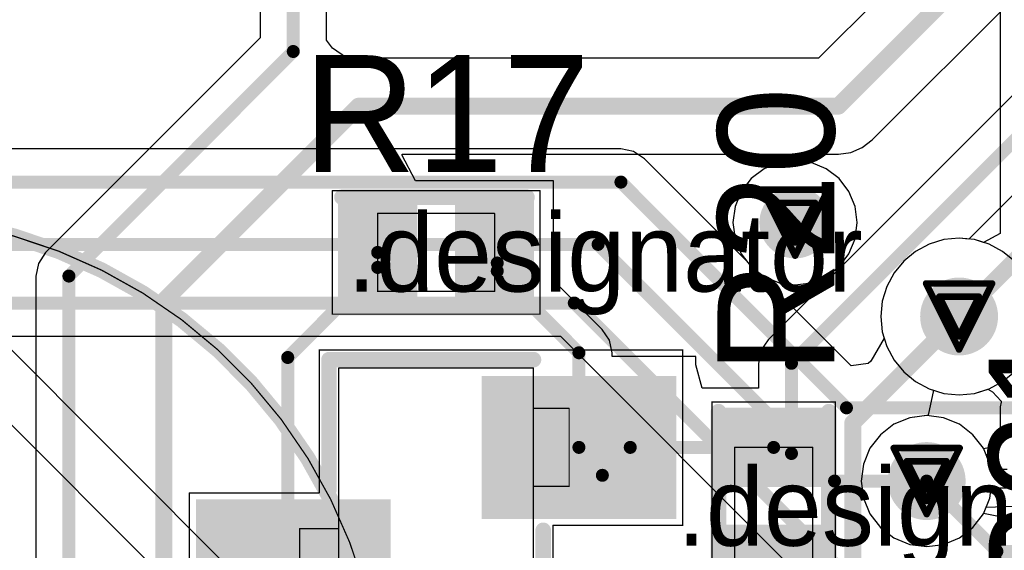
# Model space of a CAD drawing. Header units: millimetres. Extents: x 138 to 555, y 26 to 334.
# Tile 670 of 713: x 349.01 to 356.6, y 290.52 to 294.6. Entities that reach past the tile are written whole.
import ezdxf

# ---------------------------------------------------------------- set-up
doc = ezdxf.new("R2010")
doc.units = ezdxf.units.MM
for name, color, linetype in [('BottomLayer', 5, 'Continuous'), ('DrillDrawing', 1, 'Continuous'), ('Mechanical20', 56, 'Continuous'), ('Mechanical27', 56, 'Continuous'), ('MidLayer1', 16, 'Continuous'), ('MidLayer2', 76, 'Continuous'), ('MidLayer3', 90, 'Continuous'), ('MidLayer4', 156, 'Continuous'), ('MultiLayer', 9, 'Continuous'), ('TopLayer', 1, 'Continuous'), ('TopOverlay', 2, 'Continuous'), ('TopPaste', 8, 'Continuous'), ('TopSolder', 216, 'Continuous'), ('ViaHoleLayer', 16, 'Continuous')]:
    doc.layers.add(name, color=color, linetype=linetype)

# ---------------------------------------------------------------- blocks, each defined once
blk = doc.blocks.new('CON_SAMTEC_CLM_120_02_L_D_R__________C______503')
at = {"layer": 'Mechanical27', "const_width": 0.01}
blk.add_lwpolyline([(-13.925, 3.575, -0.414214), (-10, -0.35)], format="xyb", dxfattribs=at)
at = {"layer": 'TopOverlay', "const_width": 0.12}
blk.add_lwpolyline([(-13.925, 3.575, -0.414214), (-10, -0.35)], format="xyb", dxfattribs=at)
blk = doc.blocks.new('R0402_717')
at = {"layer": 'Mechanical20', "const_width": 0.01}
for points in [[(-0.8, -0.475), (-0.8, 0.475)], [(0.8, 0.475), (-0.8, 0.475)], [(0.8, -0.475), (0.8, 0.475)], [(0.8, -0.475), (-0.8, -0.475)]]:
    blk.add_lwpolyline(points, dxfattribs=at)
at = {"layer": 'Mechanical20', "const_width": 0.005}
for points in [[(-0.8025, 0.475, 1), (-0.7975, 0.475, 1)], [(-0.8025, 0.475, 1), (-0.7975, 0.475, 1)], [(0.7975, 0.475, 1), (0.8025, 0.475, 1)], [(0.7975, 0.475, 1), (0.8025, 0.475, 1)], [(-0.8025, -0.475, 1), (-0.7975, -0.475, 1)], [(-0.8025, -0.475, 1), (-0.7975, -0.475, 1)], [(0.7975, -0.475, 1), (0.8025, -0.475, 1)], [(0.7975, -0.475, 1), (0.8025, -0.475, 1)]]:
    blk.add_lwpolyline(points, format="xyb", close=True, dxfattribs=at)
at = {"layer": 'Mechanical27', "const_width": 0.01}
for points in [[(-0.45, -0.3), (-0.45, 0.3)], [(0.45, 0.3), (-0.45, 0.3)], [(0.45, -0.3), (0.45, 0.3)], [(0.45, -0.3), (-0.45, -0.3)]]:
    blk.add_lwpolyline(points, dxfattribs=at)
at = {"layer": 'Mechanical27', "const_width": 0.005}
for points in [[(-0.4525, 0.3, 1), (-0.4475, 0.3, 1)], [(-0.4525, 0.3, 1), (-0.4475, 0.3, 1)], [(0.4475, 0.3, 1), (0.4525, 0.3, 1)], [(0.4475, 0.3, 1), (0.4525, 0.3, 1)], [(-0.4525, -0.3, 1), (-0.4475, -0.3, 1)], [(-0.4525, -0.3, 1), (-0.4475, -0.3, 1)], [(0.4475, -0.3, 1), (0.4525, -0.3, 1)], [(0.4475, -0.3, 1), (0.4525, -0.3, 1)]]:
    blk.add_lwpolyline(points, format="xyb", close=True, dxfattribs=at)
at = {"layer": 'TopLayer'}
for points in [[(-0.195, -0.35), (-0.195, 0.35), (-0.705, -0.35), (-0.705, 0.35)], [(0.705, -0.35), (0.705, 0.35), (0.195, -0.35), (0.195, 0.35)]]:
    blk.add_solid(points, dxfattribs=at)
at = {"layer": 'TopOverlay', "const_width": 0.12}
for points in [[(0.7, 0.425), (-0.725, 0.425)], [(0.725, -0.425), (-0.725, -0.425)]]:
    blk.add_lwpolyline(points, dxfattribs=at)
at = {"layer": 'TopOverlay', "const_width": 0.06}
for points in [[(-0.755, 0.425, 1), (-0.695, 0.425, 1)], [(0.67, 0.425, 1), (0.73, 0.425, 1)], [(-0.755, -0.425, 1), (-0.695, -0.425, 1)], [(0.695, -0.425, 1), (0.755, -0.425, 1)]]:
    blk.add_lwpolyline(points, format="xyb", close=True, dxfattribs=at)
at = {"layer": 'TopPaste'}
for points in [[(-0.195, -0.35), (-0.195, 0.35), (-0.705, -0.35), (-0.705, 0.35)], [(0.705, -0.35), (0.705, 0.35), (0.195, -0.35), (0.195, 0.35)]]:
    blk.add_solid(points, dxfattribs=at)
at = {"layer": 'TopSolder'}
for points in [[(-0.145, -0.4), (-0.145, 0.4), (-0.755, -0.4), (-0.755, 0.4)], [(0.755, -0.4), (0.755, 0.4), (0.145, -0.4), (0.145, 0.4)]]:
    blk.add_solid(points, dxfattribs=at)
blk = doc.blocks.new('R0402_719')
at = {"layer": 'Mechanical20', "const_width": 0.01}
for points in [[(-0.8, -0.475), (-0.8, 0.475)], [(-0.8, 0.475), (0.8, 0.475)], [(0.8, -0.475), (0.8, 0.475)], [(-0.8, -0.475), (0.8, -0.475)]]:
    blk.add_lwpolyline(points, dxfattribs=at)
at = {"layer": 'Mechanical20', "const_width": 0.005}
for points in [[(-0.8025, 0.475, 1), (-0.7975, 0.475, 1)], [(-0.8025, 0.475, 1), (-0.7975, 0.475, 1)], [(0.7975, 0.475, 1), (0.8025, 0.475, 1)], [(0.7975, 0.475, 1), (0.8025, 0.475, 1)], [(-0.8025, -0.475, 1), (-0.7975, -0.475, 1)], [(-0.8025, -0.475, 1), (-0.7975, -0.475, 1)], [(0.7975, -0.475, 1), (0.8025, -0.475, 1)], [(0.7975, -0.475, 1), (0.8025, -0.475, 1)]]:
    blk.add_lwpolyline(points, format="xyb", close=True, dxfattribs=at)
at = {"layer": 'Mechanical27', "const_width": 0.01}
for points in [[(-0.45, -0.3), (-0.45, 0.3)], [(-0.45, 0.3), (0.45, 0.3)], [(0.45, -0.3), (0.45, 0.3)], [(-0.45, -0.3), (0.45, -0.3)]]:
    blk.add_lwpolyline(points, dxfattribs=at)
at = {"layer": 'Mechanical27', "const_width": 0.005}
for points in [[(-0.4525, 0.3, 1), (-0.4475, 0.3, 1)], [(-0.4525, 0.3, 1), (-0.4475, 0.3, 1)], [(0.4475, 0.3, 1), (0.4525, 0.3, 1)], [(0.4475, 0.3, 1), (0.4525, 0.3, 1)], [(-0.4525, -0.3, 1), (-0.4475, -0.3, 1)], [(-0.4525, -0.3, 1), (-0.4475, -0.3, 1)], [(0.4475, -0.3, 1), (0.4525, -0.3, 1)], [(0.4475, -0.3, 1), (0.4525, -0.3, 1)]]:
    blk.add_lwpolyline(points, format="xyb", close=True, dxfattribs=at)
at = {"layer": 'TopLayer'}
for points in [[(-0.195, -0.35), (-0.195, 0.35), (-0.705, -0.35), (-0.705, 0.35)], [(0.705, -0.35), (0.705, 0.35), (0.195, -0.35), (0.195, 0.35)]]:
    blk.add_solid(points, dxfattribs=at)
at = {"layer": 'TopOverlay', "const_width": 0.12}
for points in [[(-0.725, 0.425), (0.7, 0.425)], [(-0.725, -0.425), (0.725, -0.425)]]:
    blk.add_lwpolyline(points, dxfattribs=at)
at = {"layer": 'TopOverlay', "const_width": 0.06}
for points in [[(-0.755, 0.425, 1), (-0.695, 0.425, 1)], [(0.67, 0.425, 1), (0.73, 0.425, 1)], [(-0.755, -0.425, 1), (-0.695, -0.425, 1)], [(0.695, -0.425, 1), (0.755, -0.425, 1)]]:
    blk.add_lwpolyline(points, format="xyb", close=True, dxfattribs=at)
at = {"layer": 'TopPaste'}
for points in [[(-0.195, -0.35), (-0.195, 0.35), (-0.705, -0.35), (-0.705, 0.35)], [(0.705, -0.35), (0.705, 0.35), (0.195, -0.35), (0.195, 0.35)]]:
    blk.add_solid(points, dxfattribs=at)
at = {"layer": 'TopSolder'}
for points in [[(-0.145, -0.4), (-0.145, 0.4), (-0.755, -0.4), (-0.755, 0.4)], [(0.755, -0.4), (0.755, 0.4), (0.145, -0.4), (0.145, 0.4)]]:
    blk.add_solid(points, dxfattribs=at)
blk = doc.blocks.new('MOS_SOT23_936')
at = {"layer": 'Mechanical20', "const_width": 0.01}
for points in [[(-0.6, 1.9), (-0.6, 0.9)], [(-0.6, 1.9), (0.6, 1.9)], [(0.6, 1.9), (0.6, 0.9)], [(-1.7, 0.9), (-1.7, -1.9)], [(-1.7, 0.9), (-0.6, 0.9)], [(0.6, 0.9), (1.7, 0.9)], [(1.7, 0.9), (1.7, -1.9)], [(-0.35, -0.9), (0.35, -0.9)], [(-0.35, -0.9), (-0.35, -1.9)], [(0.35, -0.9), (0.35, -1.9)], [(-1.7, -1.9), (-0.35, -1.9)], [(0.35, -1.9), (1.7, -1.9)]]:
    blk.add_lwpolyline(points, dxfattribs=at)
at = {"layer": 'Mechanical20', "const_width": 0.005}
for points in [[(-0.6025, 1.9, 1), (-0.5975, 1.9, 1)], [(-0.6025, 1.9, 1), (-0.5975, 1.9, 1)], [(0.5975, 1.9, 1), (0.6025, 1.9, 1)], [(0.5975, 1.9, 1), (0.6025, 1.9, 1)], [(-1.7025, 0.9, 1), (-1.6975, 0.9, 1)], [(-1.7025, 0.9, 1), (-1.6975, 0.9, 1)], [(-0.6025, 0.9, 1), (-0.5975, 0.9, 1)], [(-0.6025, 0.9, 1), (-0.5975, 0.9, 1)], [(0.5975, 0.9, 1), (0.6025, 0.9, 1)], [(0.5975, 0.9, 1), (0.6025, 0.9, 1)], [(1.6975, 0.9, 1), (1.7025, 0.9, 1)], [(1.6975, 0.9, 1), (1.7025, 0.9, 1)], [(-0.3525, -0.9, 1), (-0.3475, -0.9, 1)], [(-0.3525, -0.9, 1), (-0.3475, -0.9, 1)], [(0.3475, -0.9, 1), (0.3525, -0.9, 1)], [(0.3475, -0.9, 1), (0.3525, -0.9, 1)], [(-1.7025, -1.9, 1), (-1.6975, -1.9, 1)], [(-1.7025, -1.9, 1), (-1.6975, -1.9, 1)], [(-0.3525, -1.9, 1), (-0.3475, -1.9, 1)], [(-0.3525, -1.9, 1), (-0.3475, -1.9, 1)], [(0.3475, -1.9, 1), (0.3525, -1.9, 1)], [(0.3475, -1.9, 1), (0.3525, -1.9, 1)], [(1.6975, -1.9, 1), (1.7025, -1.9, 1)], [(1.6975, -1.9, 1), (1.7025, -1.9, 1)]]:
    blk.add_lwpolyline(points, format="xyb", close=True, dxfattribs=at)
at = {"layer": 'Mechanical27', "const_width": 0.01}
for points in [[(-0.25, 1.05), (0.325, 1.05)], [(-0.25, 1.05), (-0.25, 0.75)], [(0.325, 1.05), (0.325, 0.75)], [(-1.56, 0.75), (-1.56, -0.75)], [(-1.56, 0.75), (1.56, 0.75)], [(-0.25, 0.75), (0.325, 0.75)], [(1.56, 0.75), (1.56, -0.75)], [(-1.56, -0.75), (1.56, -0.75)], [(-1.275, -0.75), (-0.675, -0.75)], [(-1.275, -0.75), (-1.275, -1.025)], [(-0.675, -0.75), (-0.675, -1.025)], [(0.65, -0.75), (1.25, -0.75)], [(0.65, -0.75), (0.65, -1.025)], [(1.25, -0.75), (1.25, -1.025)], [(-1.275, -1.025), (-0.675, -1.025)], [(0.65, -1.025), (1.25, -1.025)]]:
    blk.add_lwpolyline(points, dxfattribs=at)
at = {"layer": 'Mechanical27', "const_width": 0.005}
for points in [[(-0.2525, 1.05, 1), (-0.2475, 1.05, 1)], [(-0.2525, 1.05, 1), (-0.2475, 1.05, 1)], [(0.3225, 1.05, 1), (0.3275, 1.05, 1)], [(0.3225, 1.05, 1), (0.3275, 1.05, 1)], [(-1.5625, 0.75, 1), (-1.5575, 0.75, 1)], [(-1.5625, 0.75, 1), (-1.5575, 0.75, 1)], [(-0.2525, 0.75, 1), (-0.2475, 0.75, 1)], [(-0.2525, 0.75, 1), (-0.2475, 0.75, 1)], [(0.3225, 0.75, 1), (0.3275, 0.75, 1)], [(0.3225, 0.75, 1), (0.3275, 0.75, 1)], [(1.5575, 0.75, 1), (1.5625, 0.75, 1)], [(1.5575, 0.75, 1), (1.5625, 0.75, 1)], [(-1.5625, -0.75, 1), (-1.5575, -0.75, 1)], [(-1.5625, -0.75, 1), (-1.5575, -0.75, 1)], [(-1.2775, -0.75, 1), (-1.2725, -0.75, 1)], [(-1.2775, -0.75, 1), (-1.2725, -0.75, 1)], [(-0.6775, -0.75, 1), (-0.6725, -0.75, 1)], [(-0.6775, -0.75, 1), (-0.6725, -0.75, 1)], [(0.6475, -0.75, 1), (0.6525, -0.75, 1)], [(0.6475, -0.75, 1), (0.6525, -0.75, 1)], [(1.2475, -0.75, 1), (1.2525, -0.75, 1)], [(1.2475, -0.75, 1), (1.2525, -0.75, 1)], [(1.5575, -0.75, 1), (1.5625, -0.75, 1)], [(1.5575, -0.75, 1), (1.5625, -0.75, 1)], [(-1.2775, -1.025, 1), (-1.2725, -1.025, 1)], [(-1.2775, -1.025, 1), (-1.2725, -1.025, 1)], [(-0.6775, -1.025, 1), (-0.6725, -1.025, 1)], [(-0.6775, -1.025, 1), (-0.6725, -1.025, 1)], [(0.6475, -1.025, 1), (0.6525, -1.025, 1)], [(0.6475, -1.025, 1), (0.6525, -1.025, 1)], [(1.2475, -1.025, 1), (1.2525, -1.025, 1)], [(1.2475, -1.025, 1), (1.2525, -1.025, 1)]]:
    blk.add_lwpolyline(points, format="xyb", close=True, dxfattribs=at)
at = {"layer": 'TopLayer'}
for points in [[(0.5, 0.4), (0.5, 1.8), (-0.5, 0.4), (-0.5, 1.8)], [(-0.45, -1.8), (-0.45, -0.4), (-1.45, -1.8), (-1.45, -0.4)], [(1.45, -1.8), (1.45, -0.4), (0.45, -1.8), (0.45, -0.4)]]:
    blk.add_solid(points, dxfattribs=at)
at = {"layer": 'TopOverlay', "const_width": 0.12}
for points in [[(-1.625, 0.825), (-1.625, -0.75)], [(-1.625, 0.825), (-0.624, 0.825)], [(0.624, 0.825), (1.625, 0.825)], [(1.625, 0.825), (1.625, -0.75)], [(-0.312, -0.825), (0.312, -0.825)]]:
    blk.add_lwpolyline(points, dxfattribs=at)
at = {"layer": 'TopOverlay', "const_width": 0.06}
for points in [[(-1.655, 0.825, 1), (-1.595, 0.825, 1)], [(-1.655, 0.825, 1), (-1.595, 0.825, 1)], [(-0.654, 0.825, 1), (-0.594, 0.825, 1)], [(0.594, 0.825, 1), (0.654, 0.825, 1)], [(1.595, 0.825, 1), (1.655, 0.825, 1)], [(1.595, 0.825, 1), (1.655, 0.825, 1)], [(-1.655, -0.75, 1), (-1.595, -0.75, 1)], [(1.595, -0.75, 1), (1.655, -0.75, 1)], [(-0.342, -0.825, 1), (-0.282, -0.825, 1)], [(0.282, -0.825, 1), (0.342, -0.825, 1)]]:
    blk.add_lwpolyline(points, format="xyb", close=True, dxfattribs=at)
at = {"layer": 'TopPaste'}
for points in [[(0.5, 0.4), (0.5, 1.8), (-0.5, 0.4), (-0.5, 1.8)], [(-0.45, -1.8), (-0.45, -0.4), (-1.45, -1.8), (-1.45, -0.4)], [(1.45, -1.8), (1.45, -0.4), (0.45, -1.8), (0.45, -0.4)]]:
    blk.add_solid(points, dxfattribs=at)
at = {"layer": 'TopSolder'}
for points in [[(0.55, 0.35), (0.55, 1.85), (-0.55, 0.35), (-0.55, 1.85)], [(-0.4, -1.85), (-0.4, -0.35), (-1.5, -1.85), (-1.5, -0.35)], [(1.5, -1.85), (1.5, -0.35), (0.4, -1.85), (0.4, -0.35)]]:
    blk.add_solid(points, dxfattribs=at)

msp = doc.modelspace()

# ---------------------------------------------------------------- linework, layer by layer
at = {"layer": 'BottomLayer'}
for p, q in [((358.3644, 294.951), (356.3235, 292.9101)), ((353.6441, 293.6035), (336.8177, 293.6035)), ((353.7417, 293.5841), (353.6441, 293.6035)), ((353.8244, 293.5288), (353.7417, 293.5841)), ((355.4175, 291.9357), (353.8244, 293.5288)), ((356.0179, 292.8716), (355.9136, 292.8159)), ((356.131, 292.9059), (356.0179, 292.8716)), ((356.2486, 292.9175), (356.131, 292.9059)), ((356.3235, 292.9101), (356.2486, 292.9175)), ((355.9136, 292.8159), (355.8223, 292.7409)), ((355.8223, 292.7409), (355.7473, 292.6496)), ((355.7473, 292.6496), (355.6916, 292.5453)), ((355.6916, 292.5453), (355.6573, 292.4322)), ((355.6573, 292.4322), (355.6457, 292.3146)), ((355.6457, 292.3146), (355.6573, 292.197)), ((355.6573, 292.197), (355.6718, 292.149)), ((337.4093, 292.1634), (353.1793, 292.1634)), ((353.1793, 292.1634), (355.1173, 290.2254)), ((355.6718, 292.149), (355.5698, 291.9715)), ((355.5698, 291.9715), (355.549, 291.9522)), ((355.549, 291.9522), (355.4175, 291.9357))]:
    msp.add_line(p, q, dxfattribs=at)
for points, const_width in [([(356.2486, 292.3146), (358.9451, 295.0111)], 0.13), ([(336.8177, 293.3486), (353.6441, 293.3486)], 0.1), ([(353.6441, 293.3486), (355.381, 291.6118)], 0.1), ([(337.0674, 292.8694), (353.4681, 292.8694)], 0.1), ([(353.4681, 292.8694), (355.2892, 291.0483)], 0.1), ([(337.3037, 292.4183), (353.2849, 292.4183)], 0.1), ([(353.2849, 292.4183), (355.8949, 289.8083)], 0.1), ([(355.381, 291.6118), (357.5906, 291.6118)], 0.1), ([(355.2892, 291.0483), (355.999, 291.0483)], 0.1)]:
    msp.add_lwpolyline(points, dxfattribs=dict(at, const_width=const_width))
for points, const_width in [([(353.6191, 293.3486, 1), (353.6691, 293.3486, 1)], 0.05), ([(353.6191, 293.3486, 1), (353.6691, 293.3486, 1)], 0.05), ([(354.8482, 293.0366, 1), (355.1232, 293.0366, 1)], 0.275), ([(353.4431, 292.8694, 1), (353.4931, 292.8694, 1)], 0.05), ([(353.4431, 292.8694, 1), (353.4931, 292.8694, 1)], 0.05), ([(356.0986, 292.3146, 1), (356.3986, 292.3146, 1)], 0.3), ([(353.2599, 292.4183, 1), (353.3099, 292.4183, 1)], 0.05), ([(353.2599, 292.4183, 1), (353.3099, 292.4183, 1)], 0.05), ([(356.2161, 292.3146, 1), (356.2811, 292.3146, 1)], 0.065), ([(355.356, 291.6118, 1), (355.406, 291.6118, 1)], 0.05), ([(355.356, 291.6118, 1), (355.406, 291.6118, 1)], 0.05), ([(355.849, 291.0483, 1), (356.149, 291.0483, 1)], 0.3), ([(355.2643, 291.0483, 1), (355.3142, 291.0483, 1)], 0.05), ([(355.2643, 291.0483, 1), (355.3142, 291.0483, 1)], 0.05), ([(355.974, 291.0483, 1), (356.024, 291.0483, 1)], 0.05)]:
    msp.add_lwpolyline(points, format="xyb", close=True, dxfattribs=dict(at, const_width=const_width))
at = {"layer": 'DrillDrawing', "const_width": 0.0508}
for points in [[(354.7317, 293.2906), (355.2397, 293.2906)], [(354.7317, 293.2906), (354.9857, 292.7826)], [(354.9857, 292.7826), (355.2397, 293.2906)], [(354.8333, 293.189), (355.1381, 293.189)], [(354.8333, 293.189), (354.9857, 292.8842)], [(354.9857, 292.8842), (355.1381, 293.189)], [(355.9946, 292.5686), (356.5026, 292.5686)], [(355.9946, 292.5686), (356.2486, 292.0606)], [(356.2486, 292.0606), (356.5026, 292.5686)], [(356.0962, 292.467), (356.401, 292.467)], [(356.0962, 292.467), (356.2486, 292.1622)], [(356.2486, 292.1622), (356.401, 292.467)], [(355.745, 291.3023), (356.253, 291.3023)], [(355.745, 291.3023), (355.999, 290.7943)], [(355.999, 290.7943), (356.253, 291.3023)], [(355.8466, 291.2007), (356.1514, 291.2007)], [(355.8466, 291.2007), (355.999, 290.8959)], [(355.999, 290.8959), (356.1514, 291.2007)]]:
    msp.add_lwpolyline(points, dxfattribs=at)
at = {"layer": 'DrillDrawing', "const_width": 0.0254}
for points in [[(354.719, 293.2906, 1), (354.7444, 293.2906, 1)], [(354.719, 293.2906, 1), (354.7444, 293.2906, 1)], [(355.227, 293.2906, 1), (355.2524, 293.2906, 1)], [(355.227, 293.2906, 1), (355.2524, 293.2906, 1)], [(354.8206, 293.189, 1), (354.846, 293.189, 1)], [(354.8206, 293.189, 1), (354.846, 293.189, 1)], [(355.1254, 293.189, 1), (355.1508, 293.189, 1)], [(355.1254, 293.189, 1), (355.1508, 293.189, 1)], [(354.973, 292.8842, 1), (354.9984, 292.8842, 1)], [(354.973, 292.8842, 1), (354.9984, 292.8842, 1)], [(354.973, 292.7826, 1), (354.9984, 292.7826, 1)], [(354.973, 292.7826, 1), (354.9984, 292.7826, 1)], [(355.9819, 292.5686, 1), (356.0073, 292.5686, 1)], [(355.9819, 292.5686, 1), (356.0073, 292.5686, 1)], [(356.4899, 292.5686, 1), (356.5153, 292.5686, 1)], [(356.4899, 292.5686, 1), (356.5153, 292.5686, 1)], [(356.0835, 292.467, 1), (356.1089, 292.467, 1)], [(356.0835, 292.467, 1), (356.1089, 292.467, 1)], [(356.3883, 292.467, 1), (356.4137, 292.467, 1)], [(356.3883, 292.467, 1), (356.4137, 292.467, 1)], [(356.2359, 292.1622, 1), (356.2613, 292.1622, 1)], [(356.2359, 292.1622, 1), (356.2613, 292.1622, 1)], [(356.2359, 292.0606, 1), (356.2613, 292.0606, 1)], [(356.2359, 292.0606, 1), (356.2613, 292.0606, 1)], [(355.7323, 291.3023, 1), (355.7577, 291.3023, 1)], [(355.7323, 291.3023, 1), (355.7577, 291.3023, 1)], [(356.2403, 291.3023, 1), (356.2657, 291.3023, 1)], [(356.2403, 291.3023, 1), (356.2657, 291.3023, 1)], [(355.8339, 291.2007, 1), (355.8593, 291.2007, 1)], [(355.8339, 291.2007, 1), (355.8593, 291.2007, 1)], [(356.1387, 291.2007, 1), (356.1641, 291.2007, 1)], [(356.1387, 291.2007, 1), (356.1641, 291.2007, 1)], [(355.9863, 290.8959, 1), (356.0117, 290.8959, 1)], [(355.9863, 290.8959, 1), (356.0117, 290.8959, 1)], [(355.9863, 290.7943, 1), (356.0117, 290.7943, 1)], [(355.9863, 290.7943, 1), (356.0117, 290.7943, 1)]]:
    msp.add_lwpolyline(points, format="xyb", close=True, dxfattribs=at)
at = {"layer": 'MidLayer1'}
for p, q in [((356.5647, 298.329), (356.5647, 292.9533)), ((351.3402, 289.6669), (346.4633, 294.5438)), ((346.5372, 293.8935), (350.7716, 289.6591)), ((354.8617, 293.4994), (354.7461, 293.4515)), ((354.9857, 293.5157), (354.8617, 293.4994)), ((355.1097, 293.4994), (354.9857, 293.5157)), ((355.2252, 293.4515), (355.1097, 293.4994)), ((354.7461, 293.4515), (354.6469, 293.3754)), ((355.3245, 293.3754), (355.2252, 293.4515)), ((354.6469, 293.3754), (354.5708, 293.2762)), ((355.4006, 293.2762), (355.3245, 293.3754)), ((354.5708, 293.2762), (354.5229, 293.1606)), ((355.4485, 293.1606), (355.4006, 293.2762)), ((354.5229, 293.1606), (354.5066, 293.0366)), ((355.4648, 293.0366), (355.4485, 293.1606)), ((354.5066, 293.0366), (354.5229, 292.9126)), ((355.4485, 292.9126), (355.4648, 293.0366)), ((356.5647, 292.9533), (356.4377, 292.8842)), ((354.5229, 292.9126), (354.5708, 292.7971)), ((355.4006, 292.7971), (355.4485, 292.9126)), ((356.0179, 292.8716), (355.9136, 292.8159)), ((356.131, 292.9059), (356.0179, 292.8716)), ((356.2486, 292.9175), (356.131, 292.9059)), ((356.3662, 292.9059), (356.2486, 292.9175)), ((356.4377, 292.8842), (356.3662, 292.9059)), ((354.5708, 292.7971), (354.6469, 292.6978)), ((355.3245, 292.6978), (355.4006, 292.7971)), ((355.9136, 292.8159), (355.8223, 292.7409)), ((355.8223, 292.7409), (355.7473, 292.6496)), ((354.6469, 292.6978), (354.7461, 292.6217)), ((355.2252, 292.6217), (355.3245, 292.6978)), ((355.7473, 292.6496), (355.6916, 292.5453)), ((354.7461, 292.6217), (354.8617, 292.5738)), ((354.8617, 292.5738), (354.9857, 292.5575)), ((354.9857, 292.5575), (355.1097, 292.5738)), ((355.1097, 292.5738), (355.2252, 292.6217)), ((355.6916, 292.5453), (355.6573, 292.4322)), ((355.6573, 292.4322), (355.6457, 292.3146)), ((355.6457, 292.3146), (355.6573, 292.197)), ((355.6573, 292.197), (355.6916, 292.0839)), ((355.6916, 292.0839), (355.7473, 291.9796)), ((355.7473, 291.9796), (355.8223, 291.8883)), ((355.8223, 291.8883), (355.9136, 291.8133)), ((355.9136, 291.8133), (356.0179, 291.7576)), ((356.0179, 291.7576), (356.131, 291.7233)), ((356.3662, 291.7233), (356.47, 291.7548)), ((356.47, 291.7548), (356.5055, 291.7342)), ((356.5055, 291.7342), (356.5734, 291.6639)), ((356.131, 291.7233), (356.2486, 291.7117)), ((356.2486, 291.7117), (356.3662, 291.7233)), ((356.5734, 291.6639), (356.5719, 291.6554)), ((356.5719, 291.6554), (356.5647, 291.6188)), ((356.5647, 291.6188), (356.5647, 291.321)), ((355.8684, 291.5355), (355.7468, 291.4851)), ((355.999, 291.5526), (355.8684, 291.5355)), ((356.1295, 291.5355), (355.999, 291.5526)), ((356.2511, 291.4851), (356.1295, 291.5355)), ((355.7468, 291.4851), (355.6423, 291.4049)), ((356.3556, 291.4049), (356.2511, 291.4851)), ((355.6423, 291.4049), (355.5622, 291.3005)), ((356.4357, 291.3005), (356.3556, 291.4049)), ((355.5622, 291.3005), (355.5118, 291.1789)), ((356.4377, 291.2957), (356.4357, 291.3005)), ((356.5647, 291.321), (356.4377, 291.2957)), ((355.5118, 291.1789), (355.4946, 291.0483)), ((355.4946, 291.0483), (355.5118, 290.9178)), ((355.5118, 290.9178), (355.5622, 290.7962)), ((355.5622, 290.7962), (355.6423, 290.6917)), ((356.3556, 290.6917), (356.4357, 290.7962)), ((356.4357, 290.7962), (356.4377, 290.8009)), ((356.4377, 290.8009), (356.5647, 290.7757)), ((356.5647, 290.7757), (356.5647, 289.6426)), ((355.6423, 290.6917), (355.7468, 290.6116)), ((356.2511, 290.6116), (356.3556, 290.6917)), ((355.7468, 290.6116), (355.8684, 290.5612)), ((356.1295, 290.5612), (356.2511, 290.6116)), ((355.8684, 290.5612), (355.999, 290.544)), ((355.999, 290.544), (356.1295, 290.5612))]:
    msp.add_line(p, q, dxfattribs=at)
for points, const_width in [([(354.8482, 293.0366, 1), (355.1232, 293.0366, 1)], 0.275), ([(356.0986, 292.3146, 1), (356.3986, 292.3146, 1)], 0.3), ([(355.849, 291.0483, 1), (356.149, 291.0483, 1)], 0.3)]:
    msp.add_lwpolyline(points, format="xyb", close=True, dxfattribs=dict(at, const_width=const_width))
at = {"layer": 'MidLayer2'}
for p, q in [((356.0179, 292.8716), (355.9136, 292.8159)), ((356.131, 292.9059), (356.0179, 292.8716)), ((356.2486, 292.9175), (356.131, 292.9059)), ((356.3662, 292.9059), (356.2486, 292.9175)), ((356.4793, 292.8716), (356.3662, 292.9059)), ((356.5836, 292.8159), (356.4793, 292.8716)), ((355.9136, 292.8159), (355.8223, 292.7409)), ((356.6749, 292.7409), (356.5836, 292.8159)), ((355.8223, 292.7409), (355.7473, 292.6496)), ((355.7473, 292.6496), (355.6916, 292.5453)), ((355.6916, 292.5453), (355.6573, 292.4322)), ((355.6573, 292.4322), (355.6457, 292.3146)), ((355.6457, 292.3146), (355.6573, 292.197)), ((355.6573, 292.197), (355.6916, 292.0839)), ((355.6916, 292.0839), (355.7473, 291.9796)), ((355.7473, 291.9796), (355.8223, 291.8883)), ((355.8223, 291.8883), (355.9136, 291.8133)), ((355.9136, 291.8133), (356.0179, 291.7576)), ((356.0511, 291.7475), (356.0095, 291.5549)), ((356.0179, 291.7576), (356.0511, 291.7475)), ((355.8684, 291.5355), (355.7468, 291.4851)), ((355.9792, 291.55), (355.8684, 291.5355)), ((355.999, 291.5526), (355.9792, 291.55)), ((356.0095, 291.5549), (355.999, 291.5526)), ((355.7468, 291.4851), (355.6423, 291.4049)), ((355.6423, 291.4049), (355.5622, 291.3005)), ((355.5622, 291.3005), (355.5118, 291.1789)), ((355.5118, 291.1789), (355.4946, 291.0483)), ((355.4946, 291.0483), (355.5118, 290.9178)), ((355.5118, 290.9178), (355.5622, 290.7962)), ((356.4357, 290.7962), (356.4575, 290.8487)), ((356.4575, 290.8487), (356.6709, 290.8561)), ((355.5622, 290.7962), (355.6423, 290.6917)), ((356.3556, 290.6917), (356.4357, 290.7962)), ((355.6423, 290.6917), (355.7468, 290.6116)), ((356.2511, 290.6116), (356.3556, 290.6917)), ((355.7468, 290.6116), (355.8684, 290.5612)), ((356.1295, 290.5612), (356.2511, 290.6116)), ((355.8684, 290.5612), (355.999, 290.544)), ((355.999, 290.544), (356.1295, 290.5612))]:
    msp.add_line(p, q, dxfattribs=at)
for points, const_width in [([(354.8482, 293.0366, 1), (355.1232, 293.0366, 1)], 0.275), ([(356.0986, 292.3146, 1), (356.3986, 292.3146, 1)], 0.3), ([(355.849, 291.0483, 1), (356.149, 291.0483, 1)], 0.3)]:
    msp.add_lwpolyline(points, format="xyb", close=True, dxfattribs=dict(at, const_width=const_width))
at = {"layer": 'MidLayer3'}
for p, q in [((356.0179, 292.8716), (355.9136, 292.8159)), ((356.131, 292.9059), (356.0179, 292.8716)), ((356.2486, 292.9175), (356.131, 292.9059)), ((356.3662, 292.9059), (356.2486, 292.9175)), ((356.4793, 292.8716), (356.3662, 292.9059)), ((356.5836, 292.8159), (356.4793, 292.8716)), ((355.9136, 292.8159), (355.8223, 292.7409)), ((356.6749, 292.7409), (356.5836, 292.8159)), ((355.8223, 292.7409), (355.7473, 292.6496)), ((355.7473, 292.6496), (355.6916, 292.5453)), ((355.6916, 292.5453), (355.6573, 292.4322)), ((355.6573, 292.4322), (355.6457, 292.3146)), ((355.6457, 292.3146), (355.6573, 292.197)), ((355.6573, 292.197), (355.6916, 292.0839)), ((355.6916, 292.0839), (355.7473, 291.9796)), ((355.7473, 291.9796), (355.8223, 291.8883)), ((355.8223, 291.8883), (355.9136, 291.8133)), ((355.9136, 291.8133), (356.0179, 291.7576)), ((356.4793, 291.7576), (356.5836, 291.8133)), ((356.5836, 291.8133), (356.6216, 291.8445)), ((356.0179, 291.7576), (356.131, 291.7233)), ((356.3662, 291.7233), (356.4793, 291.7576)), ((356.131, 291.7233), (356.2486, 291.7117)), ((356.2486, 291.7117), (356.3662, 291.7233)), ((355.8684, 291.5355), (355.7468, 291.4851)), ((355.999, 291.5526), (355.8684, 291.5355)), ((356.1295, 291.5355), (355.999, 291.5526)), ((356.2511, 291.4851), (356.1295, 291.5355)), ((355.7468, 291.4851), (355.6423, 291.4049)), ((356.3556, 291.4049), (356.2511, 291.4851)), ((355.6423, 291.4049), (355.5622, 291.3005)), ((356.4357, 291.3005), (356.3556, 291.4049)), ((355.5622, 291.3005), (355.5118, 291.1789)), ((356.4861, 291.1789), (356.4357, 291.3005)), ((355.5118, 291.1789), (355.4946, 291.0483)), ((356.4915, 291.1374), (356.4861, 291.1789)), ((356.6196, 291.1374), (356.4915, 291.1374)), ((355.4946, 291.0483), (355.5118, 290.9178)), ((356.4861, 290.9178), (356.4964, 290.9963)), ((356.4964, 290.9963), (356.6245, 290.9963)), ((355.5118, 290.9178), (355.5622, 290.7962)), ((356.4357, 290.7962), (356.4861, 290.9178)), ((355.5622, 290.7962), (355.6423, 290.6917)), ((356.3556, 290.6917), (356.4357, 290.7962)), ((355.6423, 290.6917), (355.7468, 290.6116)), ((356.2511, 290.6116), (356.3556, 290.6917)), ((355.7468, 290.6116), (355.8684, 290.5612)), ((356.1295, 290.5612), (356.2511, 290.6116)), ((355.8684, 290.5612), (355.999, 290.544)), ((355.999, 290.544), (356.1295, 290.5612))]:
    msp.add_line(p, q, dxfattribs=at)
for points, const_width in [([(354.8482, 293.0366, 1), (355.1232, 293.0366, 1)], 0.275), ([(356.0986, 292.3146, 1), (356.3986, 292.3146, 1)], 0.3), ([(355.849, 291.0483, 1), (356.149, 291.0483, 1)], 0.3)]:
    msp.add_lwpolyline(points, format="xyb", close=True, dxfattribs=dict(at, const_width=const_width))
at = {"layer": 'MidLayer4'}
for p, q in [((354.8617, 293.4994), (354.7461, 293.4515)), ((354.9857, 293.5157), (354.8617, 293.4994)), ((355.1097, 293.4994), (354.9857, 293.5157)), ((355.2252, 293.4515), (355.1097, 293.4994)), ((354.7461, 293.4515), (354.6469, 293.3754)), ((355.3245, 293.3754), (355.2252, 293.4515)), ((354.6469, 293.3754), (354.5708, 293.2762)), ((355.4006, 293.2762), (355.3245, 293.3754)), ((354.5708, 293.2762), (354.5229, 293.1606)), ((355.4485, 293.1606), (355.4006, 293.2762)), ((354.5229, 293.1606), (354.5066, 293.0366)), ((355.4648, 293.0366), (355.4485, 293.1606)), ((354.5066, 293.0366), (354.5229, 292.9126)), ((355.4485, 292.9126), (355.4648, 293.0366)), ((354.5229, 292.9126), (354.5708, 292.7971)), ((355.4006, 292.7971), (355.4485, 292.9126)), ((356.0179, 292.8716), (355.9136, 292.8159)), ((356.131, 292.9059), (356.0179, 292.8716)), ((356.2486, 292.9175), (356.131, 292.9059)), ((356.3662, 292.9059), (356.2486, 292.9175)), ((356.4793, 292.8716), (356.3662, 292.9059)), ((356.5836, 292.8159), (356.4793, 292.8716)), ((354.5708, 292.7971), (354.6469, 292.6978)), ((355.3245, 292.6978), (355.4006, 292.7971)), ((355.9136, 292.8159), (355.8223, 292.7409)), ((356.6749, 292.7409), (356.5836, 292.8159)), ((355.8223, 292.7409), (355.7473, 292.6496)), ((354.6469, 292.6978), (354.7461, 292.6217)), ((355.2252, 292.6217), (355.3245, 292.6978)), ((355.7473, 292.6496), (355.6916, 292.5453)), ((354.7461, 292.6217), (354.8617, 292.5738)), ((354.8617, 292.5738), (354.9857, 292.5575)), ((354.9857, 292.5575), (355.1097, 292.5738)), ((355.1097, 292.5738), (355.2252, 292.6217)), ((355.6916, 292.5453), (355.6573, 292.4322)), ((355.6573, 292.4322), (355.6457, 292.3146)), ((355.6457, 292.3146), (355.6573, 292.197)), ((355.6573, 292.197), (355.6916, 292.0839)), ((355.6916, 292.0839), (355.7473, 291.9796)), ((355.7473, 291.9796), (355.8223, 291.8883)), ((355.8223, 291.8883), (355.9136, 291.8133)), ((356.5836, 291.8133), (356.6749, 291.8883)), ((355.9136, 291.8133), (356.0179, 291.7576)), ((356.4793, 291.7576), (356.5836, 291.8133)), ((356.0179, 291.7576), (356.131, 291.7233)), ((356.3662, 291.7233), (356.4793, 291.7576)), ((356.131, 291.7233), (356.2486, 291.7117)), ((356.2486, 291.7117), (356.3662, 291.7233)), ((355.8684, 291.5355), (355.7468, 291.4851)), ((355.999, 291.5526), (355.8684, 291.5355)), ((356.1295, 291.5355), (355.999, 291.5526)), ((356.2511, 291.4851), (356.1295, 291.5355)), ((355.7468, 291.4851), (355.6423, 291.4049)), ((356.3556, 291.4049), (356.2511, 291.4851)), ((355.6423, 291.4049), (355.5622, 291.3005)), ((356.4357, 291.3005), (356.3556, 291.4049)), ((355.5622, 291.3005), (355.5118, 291.1789)), ((356.4861, 291.1789), (356.4357, 291.3005)), ((355.5118, 291.1789), (355.4946, 291.0483)), ((356.4915, 291.1374), (356.4861, 291.1789)), ((356.6196, 291.1374), (356.4915, 291.1374)), ((355.4946, 291.0483), (355.5118, 290.9178)), ((356.4861, 290.9178), (356.4964, 290.9963)), ((356.4964, 290.9963), (356.6245, 290.9963)), ((355.5118, 290.9178), (355.5622, 290.7962)), ((356.4357, 290.7962), (356.4861, 290.9178)), ((355.5622, 290.7962), (355.6423, 290.6917)), ((356.3556, 290.6917), (356.4357, 290.7962)), ((355.6423, 290.6917), (355.7468, 290.6116)), ((356.2511, 290.6116), (356.3556, 290.6917)), ((355.7468, 290.6116), (355.8684, 290.5612)), ((356.1295, 290.5612), (356.2511, 290.6116)), ((355.8684, 290.5612), (355.999, 290.544)), ((355.999, 290.544), (356.1295, 290.5612))]:
    msp.add_line(p, q, dxfattribs=at)
for points, const_width in [([(354.8482, 293.0366, 1), (355.1232, 293.0366, 1)], 0.275), ([(356.0986, 292.3146, 1), (356.3986, 292.3146, 1)], 0.3), ([(355.849, 291.0483, 1), (356.149, 291.0483, 1)], 0.3)]:
    msp.add_lwpolyline(points, format="xyb", close=True, dxfattribs=dict(at, const_width=const_width))
at = {"layer": 'MultiLayer'}
for points, const_width in [([(354.8482, 293.0366, 1), (355.1232, 293.0366, 1)], 0.275), ([(356.0986, 292.3146, 1), (356.3986, 292.3146, 1)], 0.3), ([(355.849, 291.0483, 1), (356.149, 291.0483, 1)], 0.3)]:
    msp.add_lwpolyline(points, format="xyb", close=True, dxfattribs=dict(at, const_width=const_width))
at = {"layer": 'TopLayer'}
for p, q in [((358.1327, 297.2677), (355.166, 294.3011)), ((355.5788, 293.6726), (358.5455, 296.6392)), ((350.8656, 295.6574), (350.8656, 294.4592)), ((351.3754, 294.4417), (351.3754, 295.6574)), ((350.8656, 294.4592), (349.2122, 292.8058)), ((351.4227, 294.3804), (351.3754, 294.4417)), ((351.5294, 294.3055), (351.4227, 294.3804)), ((351.5674, 294.2937), (351.5294, 294.3055)), ((351.6234, 294.3011), (351.5674, 294.2937)), ((355.166, 294.3011), (351.6234, 294.3011)), ((356.8118, 294.169), (354.7773, 292.1344)), ((355.5026, 293.6141), (355.5788, 293.6726)), ((351.9555, 293.5574), (351.9604, 293.5648)), ((352.0624, 293.3574), (351.9555, 293.5574)), ((351.9604, 293.5648), (355.3185, 293.5648)), ((355.3185, 293.5648), (355.4138, 293.5773)), ((355.4138, 293.5773), (355.5026, 293.6141)), ((353.1255, 293.3574), (352.0624, 293.3574)), ((353.1255, 292.5909), (353.1255, 293.3574)), ((349.2122, 292.8058), (349.157, 292.7231)), ((349.157, 292.7231), (349.1376, 292.6256)), ((349.1376, 292.6256), (349.1376, 290.396)), ((353.5007, 292.2156), (353.1255, 292.5909)), ((353.556, 292.133), (353.5007, 292.2156)), ((353.5754, 292.0354), (353.556, 292.133)), ((354.7773, 292.1344), (354.722, 292.0517)), ((354.722, 292.0517), (354.7026, 291.9542)), ((353.5754, 292.0074), (353.5754, 292.0354)), ((354.2205, 292.0074), (353.5754, 292.0074)), ((354.2205, 291.9417), (354.2205, 292.0074)), ((354.2705, 291.7624), (354.2205, 291.9417)), ((354.7026, 291.9542), (354.7026, 291.7624)), ((354.7026, 291.7624), (354.2705, 291.7624))]:
    msp.add_line(p, q, dxfattribs=at)
for points, const_width in [([(355.3185, 293.9329), (358.393, 297.0074)], 0.13), ([(351.1205, 294.3536), (351.1205, 296.3574)], 0.1), ([(349.3924, 292.6256), (351.1205, 294.3536)], 0.1), ([(354.9575, 291.9542), (356.9921, 293.9888)], 0.1), ([(350.1232, 292.4328), (351.6234, 293.9329)], 0.13), ([(351.6234, 293.9329), (355.3185, 293.9329)], 0.13), ([(351.7705, 292.6918), (351.7705, 292.8074)], 0.1), ([(351.0779, 291.9993), (351.7705, 292.6918)], 0.1), ([(352.6916, 292.6643), (352.6916, 292.7264)], 0.1), ([(349.3924, 289.9613), (349.3924, 292.6256)], 0.1), ([(352.6916, 292.6643), (353.3205, 292.0354)], 0.1), ([(350.1232, 284.8502), (350.1232, 292.4328)], 0.13), ([(355.4299, 291.4959), (356.2486, 292.3146)], 0.13), ([(351.0779, 290.4105), (351.0779, 291.9993)], 0.1), ([(353.3205, 291.3074), (353.3205, 292.0354)], 0.1), ([(354.9575, 291.2607), (354.9575, 291.9542)], 0.1), ([(355.4299, 289.4979), (355.4299, 291.4959)], 0.13), ([(353.5011, 291.0926), (353.7159, 291.3074)], 0.1), ([(353.7159, 291.3074), (354.8204, 291.3074)], 0.1), ([(355.999, 291.0483), (356.5399, 290.5074)], 0.1), ([(354.8204, 289.5981), (354.8204, 290.4074)], 0.3), ([(356.5399, 290.5074), (358.4245, 290.5074)], 0.1)]:
    msp.add_lwpolyline(points, dxfattribs=dict(at, const_width=const_width))
for points, const_width in [([(351.0955, 294.3536, 1), (351.1455, 294.3536, 1)], 0.05), ([(351.0955, 294.3536, 1), (351.1455, 294.3536, 1)], 0.05), ([(351.5909, 293.9329, 1), (351.6559, 293.9329, 1)], 0.065), ([(351.5909, 293.9329, 1), (351.6559, 293.9329, 1)], 0.065), ([(355.286, 293.9329, 1), (355.351, 293.9329, 1)], 0.065), ([(355.286, 293.9329, 1), (355.351, 293.9329, 1)], 0.065), ([(354.8482, 293.0366, 1), (355.1232, 293.0366, 1)], 0.275), ([(351.7455, 292.8074, 1), (351.7955, 292.8074, 1)], 0.05), ([(351.7455, 292.6918, 1), (351.7955, 292.6918, 1)], 0.05), ([(351.7455, 292.6918, 1), (351.7955, 292.6918, 1)], 0.05), ([(352.6666, 292.7264, 1), (352.7166, 292.7264, 1)], 0.05), ([(349.3674, 292.6256, 1), (349.4174, 292.6256, 1)], 0.05), ([(349.3674, 292.6256, 1), (349.4174, 292.6256, 1)], 0.05), ([(352.6666, 292.6643, 1), (352.7166, 292.6643, 1)], 0.05), ([(352.6666, 292.6643, 1), (352.7166, 292.6643, 1)], 0.05), ([(356.0986, 292.3146, 1), (356.3986, 292.3146, 1)], 0.3), ([(350.0908, 292.4328, 1), (350.1557, 292.4328, 1)], 0.065), ([(350.0908, 292.4328, 1), (350.1557, 292.4328, 1)], 0.065), ([(356.2161, 292.3146, 1), (356.2811, 292.3146, 1)], 0.065), ([(351.0529, 291.9993, 1), (351.1029, 291.9993, 1)], 0.05), ([(351.0529, 291.9993, 1), (351.1029, 291.9993, 1)], 0.05), ([(353.2955, 292.0354, 1), (353.3455, 292.0354, 1)], 0.05), ([(353.2955, 292.0354, 1), (353.3455, 292.0354, 1)], 0.05), ([(354.9325, 291.9542, 1), (354.9825, 291.9542, 1)], 0.05), ([(354.9325, 291.9542, 1), (354.9825, 291.9542, 1)], 0.05), ([(355.3974, 291.4959, 1), (355.4624, 291.4959, 1)], 0.065), ([(355.3974, 291.4959, 1), (355.4624, 291.4959, 1)], 0.065), ([(353.2955, 291.3074, 1), (353.3455, 291.3074, 1)], 0.05), ([(353.6909, 291.3074, 1), (353.7409, 291.3074, 1)], 0.05), ([(353.6909, 291.3074, 1), (353.7409, 291.3074, 1)], 0.05), ([(354.7954, 291.3074, 1), (354.8454, 291.3074, 1)], 0.05), ([(354.9325, 291.2607, 1), (354.9825, 291.2607, 1)], 0.05), ([(355.849, 291.0483, 1), (356.149, 291.0483, 1)], 0.3), ([(353.4761, 291.0926, 1), (353.5261, 291.0926, 1)], 0.05), ([(355.974, 291.0483, 1), (356.024, 291.0483, 1)], 0.05), ([(354.7454, 290.4074, 1), (354.8954, 290.4074, 1)], 0.15), ([(356.5149, 290.5074, 1), (356.5649, 290.5074, 1)], 0.05), ([(356.5149, 290.5074, 1), (356.5649, 290.5074, 1)], 0.05)]:
    msp.add_lwpolyline(points, format="xyb", close=True, dxfattribs=dict(at, const_width=const_width))
at = {"layer": 'ViaHoleLayer', "const_width": 0.15}
for points in [[(354.9107, 293.0366, 1), (355.0607, 293.0366, 1)], [(356.1736, 292.3146, 1), (356.3236, 292.3146, 1)], [(355.924, 291.0483, 1), (356.074, 291.0483, 1)]]:
    msp.add_lwpolyline(points, format="xyb", close=True, dxfattribs=at)

# ---------------------------------------------------------------- block references
for name, p, rotation in [('CON_SAMTEC_CLM_120_02_L_D_R__________C______503', (361.8205, 289.5074), 360), ('R0402_719', (352.2205, 292.8074), 360), ('MOS_SOT23_936', (352.2205, 290.3574), 90), ('R0402_717', (354.8205, 290.8574), 270)]:
    msp.add_blockref(name, p, dxfattribs=dict(rotation=rotation))

# ---------------------------------------------------------------- texts
at = {"layer": 'Mechanical27'}
for p in [(351.536, 292.5064), (354.076, 290.5506)]:
    msp.add_text('.designator', height=0.599999, dxfattribs=at).set_placement(p)
at = {"layer": 'TopOverlay'}
msp.add_text('R17', height=0.9, dxfattribs=at).set_placement((351.1973, 293.4255))
for s, p in [('R20', (355.2878, 291.8706)), ('R21', (357.3751, 290.0354))]:
    msp.add_text(s, height=0.9, rotation=90, dxfattribs=at).set_placement(p)

doc.saveas('drawing.dxf')
